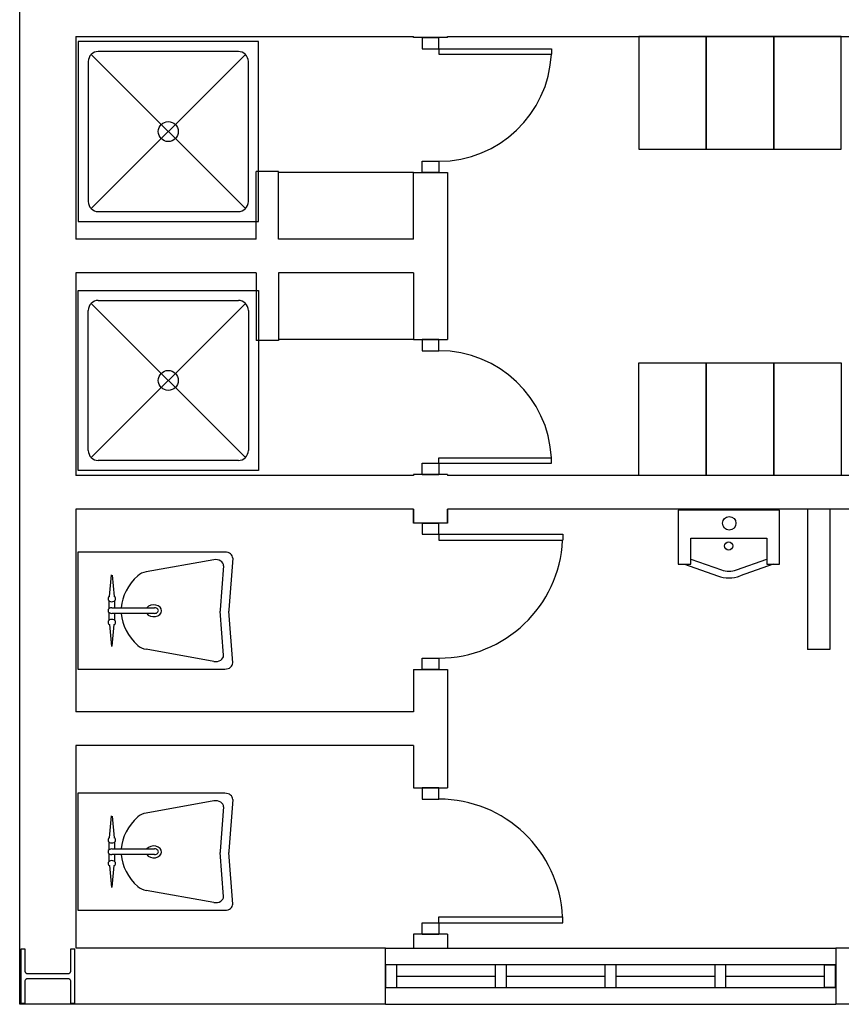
# Model space of a CAD drawing. Header units: millimetres. Extents: x -559 to 10735, y -2326 to 222.
# Tile 490 of 656: x 3798 to 3817, y -1403 to -1380. Entities that reach past the tile are written whole.
import ezdxf

# ---------------------------------------------------------------- set-up
doc = ezdxf.new("R2010")
doc.units = ezdxf.units.MM
doc.header["$LTSCALE"] = 4
doc.layers.add('Planta Baixa', color=251, linetype='Continuous')

# ---------------------------------------------------------------- blocks, each defined once
blk = doc.blocks.new('AUD18D1S-flat-45-flat-1')
at = {"color": 9}
for p, q in [((-0.075, 0), (0.075, 0)), ((0.075, -0.65), (-0.075, -0.65))]:
    blk.add_line(p, q, dxfattribs=at)
blk = doc.blocks.new('AUD19D1S-flat-45-flat-1')
at = {"color": 9}
for p, q in [((0, 0), (0, 0)), ((0, -0.65), (0, -0.65))]:
    blk.add_line(p, q, dxfattribs=at)
blk = doc.blocks.new('AUD37D1S-flat-117-flat-1')
at = {"color": 9}
for p, q in [((0.0375, 0), (-0.0375, 0)), ((-0.0375, 0), (-0.0375, -0.05)), ((0.0375, -0.05), (0.0375, 0)), ((-0.0375, -0.05), (0.0375, -0.05))]:
    blk.add_line(p, q, dxfattribs=at)
at = {"color": 9, "oblique": 22.6199, "width": 1.083333, "flags": 3}
for p in [(-0.0375, -0.05), (0, -0.05), (0.0375, -0.05)]:
    blk.add_attdef('JAMBPT', p, '', height=0.00588, rotation=326.3099, dxfattribs=at)
at = {"color": 9, "width": 0.666667, "flags": 3}
for p in [(0, -0.05), (0.0375, -0.05)]:
    blk.add_attdef('JAMBPT', p, '', height=0.0075, rotation=270, dxfattribs=at)
blk = doc.blocks.new('AUD37D1S-flat-116-flat-1')
at = {"color": 9}
for p, q in [((-0.0375, 0.05), (0.0375, 0.05)), ((-0.0375, 0), (-0.0375, 0.05)), ((0.0375, 0.05), (0.0375, 0)), ((0.0375, 0), (-0.0375, 0))]:
    blk.add_line(p, q, dxfattribs=at)
at = {"color": 9, "text_generation_flag": 4, "flags": 3}
for p, height, rotation, width in [((-0.0375, 0.05), 0.00588, 33.6901, 1.083333), ((0, 0.05), 0.0075, 90, 0.666667), ((0, 0.05), 0.00588, 33.6901, 1.083333), ((0.0375, 0.05), 0.0075, 90, 0.666667), ((0.0375, 0.05), 0.00588, 33.6901, 1.083333)]:
    blk.add_attdef('JAMBPT', p, '', height=height, rotation=rotation, dxfattribs=dict(at, width=width))
blk = doc.blocks.new('AUD41D1S-flat-30-flat-1')
at = {"color": 9}
for p, q in [((0.0375, 0.325), (-0.0375, 0.325)), ((-0.0375, -0.325), (0.0375, -0.325))]:
    blk.add_line(p, q, dxfattribs=at)
blk = doc.blocks.new('AUD30D1S-flat-10-flat-1')
at = {"color": 9}
for p, q in [((0, -0.275), (0, -0.2483)), ((0, -0.2483), (0.5498, -0.2483)), ((0.5498, -0.275), (0.5498, -0.2483)), ((0, -0.275), (0.5498, -0.275))]:
    blk.add_line(p, q, dxfattribs=at)
blk.add_ellipse((0, -0.275), major_axis=(-0.3888, 0.3888), ratio=1, start_param=3.975621, end_param=5.497787, dxfattribs=at)
blk = doc.blocks.new('A1064DA-flat-4-flat-1')
at = {"color": 9}
for p, q in [((0, -0.4), (0, 0.4)), ((0, 0.4), (0.8, 0.4)), ((0.8, 0.4), (0.8, -0.4)), ((0.0889, 0.3556), (0.7111, 0.3556)), ((0.0444, -0.3111), (0.0444, 0.3111)), ((0.7425, 0.3425), (0.0575, -0.3425)), ((0.0575, 0.3425), (0.7425, -0.3425)), ((0.7556, 0.3111), (0.7556, -0.3111)), ((0.7111, -0.3556), (0.0889, -0.3556)), ((0.8, -0.4), (0, -0.4))]:
    blk.add_line(p, q, dxfattribs=at)
for centre, major_axis, start_param, end_param in [((0.0889, 0.3111), (0.0314, -0.0314), 2.356194, 3.926992), ((0.7111, 0.3111), (0.0314, -0.0314), 0.785397, 2.356195), ((0.4, 0), (0.0314, -0.0314), 0.785398, 7.068583), ((0.0889, -0.3111), (-0.0314, -0.0314), -0.785399, 0.785399), ((0.7111, -0.3111), (-0.0314, -0.0314), 0.785397, 2.356195)]:
    blk.add_ellipse(centre, major_axis=major_axis, ratio=1, start_param=start_param, end_param=end_param, dxfattribs=at)
blk = doc.blocks.new('A1138DD-flat-2-flat-1')
at = {"color": 9}
for p, q in [((0, 0.26), (0, -0.26)), ((0.6534, 0.26), (0, 0.26)), ((0.6043, 0.2256), (0.3034, 0.1719)), ((0.6879, 0.2325), (0.6703, 0.003)), ((0.6467, 0.1988), (0.6317, 0.003)), ((0.1398, 0.0618), (0.1492, 0.159)), ((0.1524, 0.1576), (0.1615, 0.0618)), ((0.1389, 0.0091), (0.1389, 0.0429)), ((0.1507, 0.0127), (0.3408, 0.0127)), ((0.1625, 0.0429), (0.1625, 0.0127)), ((0.1389, -0.0429), (0.1389, -0.0091)), ((0.3408, -0.0127), (0.1507, -0.0127)), ((0.1625, -0.0127), (0.1625, -0.0429)), ((0.6467, -0.1988), (0.6317, -0.003)), ((0.6879, -0.2325), (0.6703, -0.003)), ((0.1398, -0.0618), (0.1492, -0.159)), ((0.1524, -0.1576), (0.1615, -0.0618)), ((0.6043, -0.2256), (0.3034, -0.1719)), ((0, -0.26), (0.6534, -0.26))]:
    blk.add_line(p, q, dxfattribs=at)
for centre, major_axis, start_param, end_param in [((0.6123, 0.2003), (0.0345, 0), -0.057781, 1.803372), ((0.6534, 0.234), (0.0345, 0), -0.057781, 1.570796), ((0.5115, 0), (0.3197, 0), 2.444575, 3.088713), ((0.3193, 0.1213), (-0.069, 0), -1.33822, -0.697017), ((0.1507, 0.052), (-0.0169, 0), -0.873805, 4.014592), ((0.1507, 0), (-0.0169, 0), -1.570796, 1.570796), ((0.3369, -0.0007), (-0.035, 0), 0.474851, 5.750777), ((0.3408, 0), (-0.0169, 0), 1.570796, 4.712389), ((0.7006, 0), (-0.069, 0), -0.057781, 0.057781), ((0.7392, 0), (-0.069, 0), -0.057781, 0.057781), ((0.1507, -0.052), (-0.0169, 0), 2.268617, 7.15699), ((0.5115, 0), (-0.3197, 0), 0.05288, 0.697017), ((0.3193, -0.1213), (0.069, 0), -2.444575, -1.803372), ((0.6123, -0.2003), (-0.0345, 0), 1.33822, 3.199374), ((0.6534, -0.234), (-0.0345, 0), 1.570796, 3.199374)]:
    blk.add_ellipse(centre, major_axis=major_axis, ratio=0.753623, start_param=start_param, end_param=end_param, dxfattribs=at)
blk = doc.blocks.new('A1163DA-flat-1-flat-1')
at = {"color": 9}
for p, q in [((-0.1687, -0.2173), (-0.0336, -0.2656)), ((0.0336, -0.2656), (0.1687, -0.2173)), ((-0.1969, -0.24), (-0.0504, -0.2923)), ((0.1969, -0.24), (0.0504, -0.2923))]:
    blk.add_line(p, q, dxfattribs=at)
blk.add_lwpolyline([(-0.225, 0), (-0.225, -0.24), (-0.1687, -0.24), (-0.1687, -0.1244), (0.1687, -0.1244), (0.1687, -0.24), (0.225, -0.24), (0.225, 0)], close=True, dxfattribs=at)
for centre, radius in [((0.0014, -0.0582), 0.03), ((-0.0011, -0.159), 0.018)]:
    blk.add_circle(centre, radius, dxfattribs=at)
for centre, radius in [((0, -0.151), 0.15), ((0, -0.1714), 0.1)]:
    blk.add_arc(centre, radius, 250.355, 289.645, dxfattribs=at)
blk = doc.blocks.new('A1095D1-flat-21-flat-1')
at = {"color": 9}
for p, q in [((-0.3, 0), (-0.3, -0.5)), ((0, 0), (-0.3, 0)), ((0, -0.5), (0, 0)), ((-0.3, -0.5), (0, -0.5))]:
    blk.add_line(p, q, dxfattribs=at)
blk = doc.blocks.new('A1095D1-flat-18-flat-1')
at = {"color": 9}
for p, q in [((-0.3, 0), (-0.3, -0.5)), ((0, 0), (-0.3, 0)), ((0, -0.5), (0, 0)), ((-0.3, -0.5), (0, -0.5))]:
    blk.add_line(p, q, dxfattribs=at)
blk = doc.blocks.new('A1095D1-flat-17-flat-1')
at = {"color": 9}
for p, q in [((-0.3, 0), (-0.3, -0.5)), ((0, 0), (-0.3, 0)), ((0, -0.5), (0, 0)), ((-0.3, -0.5), (0, -0.5))]:
    blk.add_line(p, q, dxfattribs=at)
blk = doc.blocks.new('A1138DD-flat-1-flat-1')
at = {"color": 9}
for p, q in [((0, 0.26), (0, -0.26)), ((0.6534, 0.26), (0, 0.26)), ((0.6043, 0.2256), (0.3034, 0.1719)), ((0.6879, 0.2325), (0.6703, 0.003)), ((0.6467, 0.1988), (0.6317, 0.003)), ((0.1398, 0.0618), (0.1492, 0.159)), ((0.1524, 0.1576), (0.1615, 0.0618)), ((0.1389, 0.0091), (0.1389, 0.0429)), ((0.1507, 0.0127), (0.3408, 0.0127)), ((0.1625, 0.0429), (0.1625, 0.0127)), ((0.1389, -0.0429), (0.1389, -0.0091)), ((0.3408, -0.0127), (0.1507, -0.0127)), ((0.1625, -0.0127), (0.1625, -0.0429)), ((0.6467, -0.1988), (0.6317, -0.003)), ((0.6879, -0.2325), (0.6703, -0.003)), ((0.1398, -0.0618), (0.1492, -0.159)), ((0.1524, -0.1576), (0.1615, -0.0618)), ((0.6043, -0.2256), (0.3034, -0.1719)), ((0, -0.26), (0.6534, -0.26))]:
    blk.add_line(p, q, dxfattribs=at)
for centre, major_axis, start_param, end_param in [((0.6123, 0.2003), (0.0345, 0), -0.057781, 1.803372), ((0.6534, 0.234), (0.0345, 0), -0.057781, 1.570796), ((0.5115, 0), (0.3197, 0), 2.444575, 3.088713), ((0.3193, 0.1213), (-0.069, 0), -1.33822, -0.697017), ((0.1507, 0.052), (-0.0169, 0), -0.873805, 4.014592), ((0.1507, 0), (-0.0169, 0), -1.570796, 1.570796), ((0.3369, -0.0007), (-0.035, 0), 0.474851, 5.750777), ((0.3408, 0), (-0.0169, 0), 1.570796, 4.712389), ((0.7006, 0), (-0.069, 0), -0.057781, 0.057781), ((0.7392, 0), (-0.069, 0), -0.057781, 0.057781), ((0.1507, -0.052), (-0.0169, 0), 2.268617, 7.15699), ((0.5115, 0), (-0.3197, 0), 0.05288, 0.697017), ((0.3193, -0.1213), (-0.069, 0), 0.697017, 1.33822), ((0.6123, -0.2003), (0.0345, 0), -1.803372, 0.057781), ((0.6534, -0.234), (-0.0345, 0), 1.570796, 3.199374)]:
    blk.add_ellipse(centre, major_axis=major_axis, ratio=0.753623, start_param=start_param, end_param=end_param, dxfattribs=at)
blk = doc.blocks.new('AUD18D1S-flat-40-flat-1')
at = {"color": 9}
for p, q in [((-0.075, 0), (0.075, 0)), ((0.075, -0.6), (-0.075, -0.6))]:
    blk.add_line(p, q, dxfattribs=at)
blk = doc.blocks.new('AUD19D1S-flat-40-flat-1')
at = {"color": 9}
for p, q in [((0, 0), (0, 0)), ((0, -0.6), (0, -0.6))]:
    blk.add_line(p, q, dxfattribs=at)
blk = doc.blocks.new('AUD37D1S-flat-104-flat-1')
at = {"color": 9}
for p, q in [((0.0375, 0), (-0.0375, 0)), ((-0.0375, 0), (-0.0375, -0.05)), ((0.0375, -0.05), (0.0375, 0)), ((-0.0375, -0.05), (0.0375, -0.05))]:
    blk.add_line(p, q, dxfattribs=at)
at = {"color": 9, "oblique": 22.6199, "width": 1.083333, "flags": 3}
for p in [(-0.0375, -0.05), (0, -0.05), (0.0375, -0.05)]:
    blk.add_attdef('JAMBPT', p, '', height=0.00588, rotation=326.3099, dxfattribs=at)
at = {"color": 9, "width": 0.666667, "flags": 3}
for p in [(0, -0.05), (0.0375, -0.05)]:
    blk.add_attdef('JAMBPT', p, '', height=0.0075, rotation=270, dxfattribs=at)
blk = doc.blocks.new('AUD37D1S-flat-103-flat-1')
at = {"color": 9}
for p, q in [((-0.0375, 0.05), (0.0375, 0.05)), ((-0.0375, 0), (-0.0375, 0.05)), ((0.0375, 0.05), (0.0375, 0)), ((0.0375, 0), (-0.0375, 0))]:
    blk.add_line(p, q, dxfattribs=at)
at = {"color": 9, "text_generation_flag": 4, "flags": 3}
for p, height, rotation, width in [((-0.0375, 0.05), 0.00588, 33.6901, 1.083333), ((0, 0.05), 0.0075, 90, 0.666667), ((0, 0.05), 0.00588, 33.6901, 1.083333), ((0.0375, 0.05), 0.0075, 90, 0.666667), ((0.0375, 0.05), 0.00588, 33.6901, 1.083333)]:
    blk.add_attdef('JAMBPT', p, '', height=height, rotation=rotation, dxfattribs=dict(at, width=width))
blk = doc.blocks.new('AUD41D1S-flat-26-flat-1')
at = {"color": 9}
for p, q in [((0.0375, 0.3), (-0.0375, 0.3)), ((-0.0375, -0.3), (0.0375, -0.3))]:
    blk.add_line(p, q, dxfattribs=at)
blk = doc.blocks.new('AUD30D1S-flat-9-flat-1')
at = {"color": 9}
for p, q in [((0, -0.25), (0, -0.2257)), ((0, -0.2257), (0.4999, -0.2257)), ((0, -0.25), (0.4999, -0.25)), ((0.4999, -0.25), (0.4999, -0.2257))]:
    blk.add_line(p, q, dxfattribs=at)
blk.add_ellipse((0, -0.25), major_axis=(-0.3535, 0.3535), ratio=1, start_param=3.975621, end_param=5.497787, dxfattribs=at)
blk = doc.blocks.new('AUD41D1S-flat-25-flat-1')
at = {"color": 9}
for p, q in [((-0.0375, 0.3), (0.0375, 0.3)), ((0.0375, -0.3), (-0.0375, -0.3))]:
    blk.add_line(p, q, dxfattribs=at)
blk = doc.blocks.new('AUD37D1S-flat-102-flat-1')
at = {"color": 9}
for p, q in [((0.0375, 0), (-0.0375, 0)), ((-0.0375, 0), (-0.0375, -0.05)), ((0.0375, -0.05), (0.0375, 0)), ((-0.0375, -0.05), (0.0375, -0.05))]:
    blk.add_line(p, q, dxfattribs=at)
at = {"color": 9, "oblique": 22.6199, "width": 1.083333, "flags": 3}
for p in [(-0.0375, -0.05), (0, -0.05), (0.0375, -0.05)]:
    blk.add_attdef('JAMBPT', p, '', height=0.00588, rotation=326.3099, dxfattribs=at)
at = {"color": 9, "width": 0.666667, "flags": 3}
for p in [(0, -0.05), (0.0375, -0.05)]:
    blk.add_attdef('JAMBPT', p, '', height=0.0075, rotation=270, dxfattribs=at)
blk = doc.blocks.new('AUD37D1S-flat-101-flat-1')
at = {"color": 9}
for p, q in [((-0.0375, 0.05), (0.0375, 0.05)), ((-0.0375, 0), (-0.0375, 0.05)), ((0.0375, 0.05), (0.0375, 0)), ((0.0375, 0), (-0.0375, 0))]:
    blk.add_line(p, q, dxfattribs=at)
at = {"color": 9, "text_generation_flag": 4, "flags": 3}
for p, height, rotation, width in [((-0.0375, 0.05), 0.00588, 33.6901, 1.083333), ((0, 0.05), 0.0075, 90, 0.666667), ((0, 0.05), 0.00588, 33.6901, 1.083333), ((0.0375, 0.05), 0.0075, 90, 0.666667), ((0.0375, 0.05), 0.00588, 33.6901, 1.083333)]:
    blk.add_attdef('JAMBPT', p, '', height=height, rotation=rotation, dxfattribs=dict(at, width=width))
blk = doc.blocks.new('AUD19D1S-flat-39-flat-1')
at = {"color": 9}
for p, q in [((0, 0.6), (0, 0.6)), ((0, 0), (0, 0))]:
    blk.add_line(p, q, dxfattribs=at)
blk = doc.blocks.new('AUD18D1S-flat-39-flat-1')
at = {"color": 9}
for p, q in [((0.075, 0.6), (-0.075, 0.6)), ((-0.075, 0), (0.075, 0))]:
    blk.add_line(p, q, dxfattribs=at)
blk = doc.blocks.new('A1064DA-flat-3-flat-1')
at = {"color": 9}
for p, q in [((0.8, 0.4), (0, 0.4)), ((0, 0.4), (0, -0.4)), ((0.8, -0.4), (0.8, 0.4)), ((0.7111, 0.3556), (0.0889, 0.3556)), ((0.0444, 0.3111), (0.0444, -0.3111)), ((0.7425, -0.3425), (0.0575, 0.3425)), ((0.0575, -0.3425), (0.7425, 0.3425)), ((0.7556, -0.3111), (0.7556, 0.3111)), ((0.0889, -0.3556), (0.7111, -0.3556)), ((0, -0.4), (0.8, -0.4))]:
    blk.add_line(p, q, dxfattribs=at)
for centre, major_axis, start_param, end_param in [((0.0889, 0.3111), (-0.0314, 0.0314), -0.785399, 0.785399), ((0.7111, 0.3111), (-0.0314, 0.0314), 3.92699, 5.497788), ((0.4, 0), (-0.0314, 0.0314), 3.926991, 10.210176), ((0.0889, -0.3111), (0.0314, 0.0314), 2.356194, 3.926992), ((0.7111, -0.3111), (0.0314, 0.0314), 3.92699, 5.497788)]:
    blk.add_ellipse(centre, major_axis=major_axis, ratio=1, start_param=start_param, end_param=end_param, dxfattribs=at)
blk = doc.blocks.new('AUD30D1S-flat-8-flat-1')
at = {"color": 9}
for p, q in [((0, 0.25), (0, 0.2257)), ((0, 0.25), (0.4999, 0.25)), ((0, 0.2257), (0.4999, 0.2257)), ((0.4999, 0.25), (0.4999, 0.2257))]:
    blk.add_line(p, q, dxfattribs=at)
blk.add_ellipse((0, 0.25), major_axis=(-0.3535, -0.3535), ratio=1, start_param=0.785398, end_param=2.307564, dxfattribs=at)
blk = doc.blocks.new('A1095D1-flat-16-flat-1')
at = {"color": 9}
for p, q in [((-0.3, 0), (-0.3, 0.5)), ((-0.3, 0.5), (0, 0.5)), ((0, 0.5), (0, 0)), ((0, 0), (-0.3, 0))]:
    blk.add_line(p, q, dxfattribs=at)
blk = doc.blocks.new('A1095D1-flat-15-flat-1')
at = {"color": 9}
for p, q in [((-0.3, 0), (-0.3, 0.5)), ((-0.3, 0.5), (0, 0.5)), ((0, 0.5), (0, 0)), ((0, 0), (-0.3, 0))]:
    blk.add_line(p, q, dxfattribs=at)
blk = doc.blocks.new('A1095D1-flat-14-flat-1')
at = {"color": 9}
for p, q in [((-0.3, 0), (-0.3, 0.5)), ((-0.3, 0.5), (0, 0.5)), ((0, 0.5), (0, 0)), ((0, 0), (-0.3, 0))]:
    blk.add_line(p, q, dxfattribs=at)
blk = doc.blocks.new('AUW01D3S-flat-10-flat-1')
at = {"color": 9}
for p, q in [((0, 0.125), (2, 0.125)), ((0, -0.125), (2, -0.125))]:
    blk.add_line(p, q, dxfattribs=at)
blk = doc.blocks.new('AUD18D1S-flat-20-flat-1')
at = {"color": 9}
for p, q in [((0, -0.125), (0, 0.125)), ((2, 0.125), (2, -0.125))]:
    blk.add_line(p, q, dxfattribs=at)
blk = doc.blocks.new('AUD19D1S-flat-20-flat-1')
at = {"color": 9}
for p, q in [((0, 0), (0, 0)), ((2, 0), (2, 0))]:
    blk.add_line(p, q, dxfattribs=at)
blk = doc.blocks.new('AUD37D1S-flat-58-flat-1')
at = {"color": 9}
for p, q in [((0, 0.05), (0, -0.05)), ((0.05, 0.05), (0, 0.05)), ((0.05, -0.05), (0.05, 0.05)), ((0, -0.05), (0.05, -0.05))]:
    blk.add_line(p, q, dxfattribs=at)
at = {"color": 9, "oblique": 36.8699, "width": 1.25, "flags": 3}
for p in [(0.05, 0.05), (0.05, 0), (0.05, -0.05)]:
    blk.add_attdef('JAMBPT', p, '', height=0.00632, rotation=63.4349, dxfattribs=at)
at = {"color": 9, "width": 0.5, "flags": 3}
for p in [(0.05, 0.05), (0.05, 0)]:
    blk.add_attdef('JAMBPT', p, '', height=0.01, dxfattribs=at)
blk = doc.blocks.new('AUD37D1S-flat-57-flat-1')
at = {"color": 9}
for p, q in [((-0.05, 0.05), (0, 0.05)), ((-0.05, -0.05), (-0.05, 0.05)), ((0, 0.05), (0, -0.05)), ((0, -0.05), (-0.05, -0.05))]:
    blk.add_line(p, q, dxfattribs=at)
at = {"color": 9, "text_generation_flag": 4, "flags": 3}
for p, height, rotation, width in [((-0.05, 0.05), 0.00632, 116.5651, 1.25), ((-0.05, 0.05), 0.01, 180, 0.5), ((-0.05, 0), 0.01, 180, 0.5), ((-0.05, 0), 0.00632, 116.5651, 1.25), ((-0.05, -0.05), 0.00632, 116.5651, 1.25)]:
    blk.add_attdef('JAMBPT', p, '', height=height, rotation=rotation, dxfattribs=dict(at, width=width))
blk = doc.blocks.new('AUD40D1S-flat-20-flat-1')
at = {"color": 9}
for p, q in [((-1, 0.05), (-1, -0.05)), ((1, 0.05), (-1, 0.05)), ((1, -0.05), (1, 0.05)), ((-1, -0.05), (1, -0.05))]:
    blk.add_line(p, q, dxfattribs=at)
blk = doc.blocks.new('AUD40D1S-flat-19-flat-1')
at = {"color": 9}
for p, q in [((-1, 0.05), (-1, -0.05)), ((1, 0.05), (-1, 0.05)), ((1, -0.05), (1, 0.05)), ((-1, -0.05), (1, -0.05))]:
    blk.add_line(p, q, dxfattribs=at)
blk = doc.blocks.new('AUD37D1S-flat-56-flat-1')
at = {"color": 9}
for p, q in [((0, 0.05), (0, -0.05)), ((0.05, 0.05), (0, 0.05)), ((0.05, -0.05), (0.05, 0.05)), ((0, -0.05), (0.05, -0.05))]:
    blk.add_line(p, q, dxfattribs=at)
at = {"color": 9, "oblique": 36.8699, "width": 1.25, "flags": 3}
for p in [(0.05, 0.05), (0.05, 0), (0.05, -0.05)]:
    blk.add_attdef('JAMBPT', p, '', height=0.00632, rotation=63.4349, dxfattribs=at)
at = {"color": 9, "width": 0.5, "flags": 3}
for p in [(0.05, 0.05), (0.05, 0)]:
    blk.add_attdef('JAMBPT', p, '', height=0.01, dxfattribs=at)
blk = doc.blocks.new('AUD37D1S-flat-55-flat-1')
at = {"color": 9}
for p, q in [((0, 0.05), (0, -0.05)), ((0.05, 0.05), (0, 0.05)), ((0.05, -0.05), (0.05, 0.05)), ((0, -0.05), (0.05, -0.05))]:
    blk.add_line(p, q, dxfattribs=at)
at = {"color": 9, "oblique": 36.8699, "width": 1.25, "flags": 3}
for p in [(0.05, 0.05), (0.05, 0), (0.05, -0.05)]:
    blk.add_attdef('JAMBPT', p, '', height=0.00632, rotation=63.4349, dxfattribs=at)
at = {"color": 9, "width": 0.5, "flags": 3}
for p in [(0.05, 0.05), (0.05, 0)]:
    blk.add_attdef('JAMBPT', p, '', height=0.01, dxfattribs=at)
blk = doc.blocks.new('AUD37D1S-flat-54-flat-1')
at = {"color": 9}
for p, q in [((0, 0.05), (0, -0.05)), ((0.05, 0.05), (0, 0.05)), ((0.05, -0.05), (0.05, 0.05)), ((0, -0.05), (0.05, -0.05))]:
    blk.add_line(p, q, dxfattribs=at)
at = {"color": 9, "oblique": 36.8699, "width": 1.25, "flags": 3}
for p in [(0.05, 0.05), (0.05, 0), (0.05, -0.05)]:
    blk.add_attdef('JAMBPT', p, '', height=0.00632, rotation=63.4349, dxfattribs=at)
at = {"color": 9, "width": 0.5, "flags": 3}
for p in [(0.05, 0.05), (0.05, 0)]:
    blk.add_attdef('JAMBPT', p, '', height=0.01, dxfattribs=at)
blk = doc.blocks.new('AUW01D1S-flat-26-flat-1')
at = {"color": 9}
blk.add_line((-0.21875, 0), (0.21875, 0), dxfattribs=at)
blk = doc.blocks.new('AUW01D1S-flat-25-flat-1')
at = {"color": 9}
blk.add_line((-0.21875, 0), (0.21875, 0), dxfattribs=at)
blk = doc.blocks.new('AUW01D1S-flat-24-flat-1')
at = {"color": 9}
blk.add_line((-0.21875, 0), (0.21875, 0), dxfattribs=at)
blk = doc.blocks.new('AUW01D1S-flat-23-flat-1')
at = {"color": 9}
blk.add_line((-0.21875, 0), (0.21875, 0), dxfattribs=at)
blk = doc.blocks.new('AUD18D1S-flat-1-flat-1')
at = {"color": 9}
for p, q in [((0.075, 0.65), (-0.075, 0.65)), ((-0.075, 0), (0.075, 0))]:
    blk.add_line(p, q, dxfattribs=at)
blk = doc.blocks.new('AUD19D1S-flat-1-flat-1')
at = {"color": 9}
for p, q in [((0, 0.65), (0, 0.65)), ((0, 0), (0, 0))]:
    blk.add_line(p, q, dxfattribs=at)
blk = doc.blocks.new('AUD37D1S-flat-2-flat-1')
at = {"color": 9}
for p, q in [((-0.0375, 0.05), (0.0375, 0.05)), ((-0.0375, 0), (-0.0375, 0.05)), ((0.0375, 0.05), (0.0375, 0)), ((0.0375, 0), (-0.0375, 0))]:
    blk.add_line(p, q, dxfattribs=at)
at = {"color": 9, "text_generation_flag": 4, "flags": 3}
for p, height, rotation, width in [((-0.0375, 0.05), 0.00588, 33.6901, 1.083333), ((0, 0.05), 0.0075, 90, 0.666667), ((0, 0.05), 0.00588, 33.6901, 1.083333), ((0.0375, 0.05), 0.0075, 90, 0.666667), ((0.0375, 0.05), 0.00588, 33.6901, 1.083333)]:
    blk.add_attdef('JAMBPT', p, '', height=height, rotation=rotation, dxfattribs=dict(at, width=width))
blk = doc.blocks.new('AUD37D1S-flat-1-flat-1')
at = {"color": 9}
for p, q in [((0.0375, 0), (-0.0375, 0)), ((-0.0375, 0), (-0.0375, -0.05)), ((0.0375, -0.05), (0.0375, 0)), ((-0.0375, -0.05), (0.0375, -0.05))]:
    blk.add_line(p, q, dxfattribs=at)
at = {"color": 9, "oblique": 22.6199, "width": 1.083333, "flags": 3}
for p in [(-0.0375, -0.05), (0, -0.05), (0.0375, -0.05)]:
    blk.add_attdef('JAMBPT', p, '', height=0.00588, rotation=326.3099, dxfattribs=at)
at = {"color": 9, "width": 0.666667, "flags": 3}
for p in [(0, -0.05), (0.0375, -0.05)]:
    blk.add_attdef('JAMBPT', p, '', height=0.0075, rotation=270, dxfattribs=at)
blk = doc.blocks.new('AUD41D1S-flat-1-flat-1')
at = {"color": 9}
for p, q in [((-0.0375, 0.325), (0.0375, 0.325)), ((0.0375, -0.325), (-0.0375, -0.325))]:
    blk.add_line(p, q, dxfattribs=at)
blk = doc.blocks.new('AUD30D1S-flat-1-flat-1')
at = {"color": 9}
for p, q in [((0, 0.275), (0, 0.2483)), ((0, 0.275), (0.5498, 0.275)), ((0.5498, 0.275), (0.5498, 0.2483)), ((0, 0.2483), (0.5498, 0.2483))]:
    blk.add_line(p, q, dxfattribs=at)
blk.add_ellipse((0, 0.275), major_axis=(-0.3888, -0.3888), ratio=1, start_param=0.785398, end_param=2.307564, dxfattribs=at)

msp = doc.modelspace()

# ---------------------------------------------------------------- linework, layer by layer
at = {"layer": 'Planta Baixa'}
for p, q in [((3797.694, -1403.324), (3797.694, -1375.099)), ((3799.038, -1380.206), (3799.038, -1385.045)), ((3799.038, -1380.206), (3807.102, -1380.206)), ((3807.102, -1380.228), (3807.102, -1380.206)), ((3807.909, -1380.206), (3828.607, -1380.206)), ((3807.909, -1380.228), (3807.909, -1380.206)), ((3803.877, -1383.432), (3803.339, -1383.432)), ((3803.339, -1385.045), (3803.339, -1383.432)), ((3803.877, -1385.045), (3803.877, -1383.432)), ((3807.102, -1383.453), (3803.877, -1383.453)), ((3807.102, -1385.045), (3807.102, -1383.453)), ((3807.909, -1383.453), (3807.909, -1387.443)), ((3803.339, -1385.045), (3799.038, -1385.045)), ((3807.102, -1385.045), (3803.877, -1385.045)), ((3803.339, -1385.851), (3799.038, -1385.851)), ((3799.038, -1385.851), (3799.038, -1390.69)), ((3803.339, -1385.851), (3803.339, -1387.464)), ((3807.102, -1385.851), (3803.877, -1385.851)), ((3803.877, -1385.851), (3803.877, -1387.464)), ((3807.102, -1385.851), (3807.102, -1387.443)), ((3803.877, -1387.464), (3803.339, -1387.464)), ((3807.102, -1387.443), (3803.877, -1387.443)), ((3807.102, -1390.69), (3799.038, -1390.69)), ((3807.102, -1390.668), (3807.102, -1390.69)), ((3807.909, -1390.668), (3807.909, -1390.69)), ((3824.173, -1390.69), (3807.909, -1390.69)), ((3807.102, -1391.496), (3799.038, -1391.496)), ((3799.038, -1391.496), (3799.038, -1396.335)), ((3807.102, -1391.496), (3807.102, -1391.828)), ((3807.102, -1391.828), (3807.102, -1391.496)), ((3807.909, -1391.496), (3807.909, -1391.828)), ((3822.559, -1391.496), (3807.909, -1391.496)), ((3807.909, -1391.828), (3807.909, -1391.496)), ((3816.509, -1391.496), (3816.509, -1394.847)), ((3817.047, -1391.496), (3817.047, -1394.847)), ((3817.047, -1394.847), (3816.509, -1394.847)), ((3807.102, -1395.322), (3807.102, -1396.335)), ((3807.909, -1395.322), (3807.909, -1398.154)), ((3807.102, -1396.335), (3799.038, -1396.335)), ((3807.102, -1397.141), (3799.038, -1397.141)), ((3799.038, -1397.141), (3799.038, -1401.98)), ((3807.102, -1397.141), (3807.102, -1398.154)), ((3807.102, -1401.648), (3807.102, -1401.98)), ((3807.909, -1401.648), (3807.909, -1401.98)), ((3806.43, -1401.98), (3799.038, -1401.98)), ((3822.559, -1401.98), (3817.183, -1401.98)), ((3806.43, -1403.324), (3797.694, -1403.324)), ((3829.414, -1403.324), (3817.183, -1403.324))]:
    msp.add_line(p, q, dxfattribs=at)
msp.add_lwpolyline([(3799.011, -1402.007), (3798.904, -1402.007), (3798.904, -1402.544, -0.414214), (3798.85, -1402.598), (3797.882, -1402.598, -0.414214), (3797.828, -1402.544), (3797.828, -1402.007), (3797.721, -1402.007), (3797.721, -1403.297), (3797.828, -1403.297), (3797.828, -1402.759, -0.414214), (3797.882, -1402.706), (3798.85, -1402.706, -0.414214), (3798.904, -1402.759), (3798.904, -1403.297), (3799.011, -1403.297)], format="xyb", close=True, dxfattribs=at)

# ---------------------------------------------------------------- block references
at = {"layer": 'Planta Baixa', "xscale": 5.376215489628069, "yscale": 5.376215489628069, "zscale": 5.376215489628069}
for name, p in [('A1095D1-flat-17-flat-1', (3814.091, -1380.206)), ('A1095D1-flat-18-flat-1', (3815.704, -1380.206)), ('A1095D1-flat-21-flat-1', (3817.317, -1380.206)), ('A1064DA-flat-3-flat-1', (3799.093, -1382.475)), ('AUD18D1S-flat-39-flat-1', (3807.505, -1383.453)), ('AUD41D1S-flat-25-flat-1', (3807.505, -1381.841)), ('AUD37D1S-flat-102-flat-1', (3807.505, -1380.228)), ('AUD19D1S-flat-39-flat-1', (3807.505, -1383.453)), ('AUD30D1S-flat-8-flat-1', (3807.707, -1381.841)), ('AUD37D1S-flat-101-flat-1', (3807.505, -1383.453)), ('A1064DA-flat-4-flat-1', (3799.093, -1388.421)), ('AUD18D1S-flat-40-flat-1', (3807.505, -1387.443)), ('AUD37D1S-flat-104-flat-1', (3807.505, -1387.443)), ('AUD41D1S-flat-26-flat-1', (3807.505, -1389.055)), ('AUD19D1S-flat-40-flat-1', (3807.505, -1387.443)), ('AUD30D1S-flat-9-flat-1', (3807.707, -1389.055)), ('A1095D1-flat-16-flat-1', (3814.091, -1390.69)), ('A1095D1-flat-15-flat-1', (3815.704, -1390.69)), ('A1095D1-flat-14-flat-1', (3817.317, -1390.69)), ('AUD37D1S-flat-103-flat-1', (3807.505, -1390.668)), ('A1163DA-flat-1-flat-1', (3814.633, -1391.52)), ('AUD18D1S-flat-1-flat-1', (3807.505, -1395.322)), ('AUD37D1S-flat-1-flat-1', (3807.505, -1391.828)), ('AUD41D1S-flat-1-flat-1', (3807.505, -1393.575)), ('AUD19D1S-flat-1-flat-1', (3807.505, -1395.322)), ('AUD30D1S-flat-1-flat-1', (3807.707, -1393.575)), ('A1138DD-flat-2-flat-1', (3799.084, -1393.918)), ('AUD37D1S-flat-2-flat-1', (3807.505, -1395.322)), ('A1138DD-flat-1-flat-1', (3799.084, -1399.679)), ('AUD18D1S-flat-45-flat-1', (3807.505, -1398.154)), ('AUD37D1S-flat-117-flat-1', (3807.505, -1398.154)), ('AUD41D1S-flat-30-flat-1', (3807.505, -1399.901)), ('AUD19D1S-flat-45-flat-1', (3807.505, -1398.154)), ('AUD30D1S-flat-10-flat-1', (3807.707, -1399.901)), ('AUD37D1S-flat-116-flat-1', (3807.505, -1401.648)), ('AUW01D3S-flat-10-flat-1', (3806.43, -1402.652)), ('AUD18D1S-flat-20-flat-1', (3806.43, -1402.652)), ('AUD37D1S-flat-58-flat-1', (3806.43, -1402.652)), ('AUD40D1S-flat-20-flat-1', (3811.806, -1402.652)), ('AUD40D1S-flat-19-flat-1', (3811.806, -1402.652)), ('AUD37D1S-flat-56-flat-1', (3809.051, -1402.652)), ('AUD37D1S-flat-55-flat-1', (3811.672, -1402.652)), ('AUD37D1S-flat-54-flat-1', (3814.293, -1402.652)), ('AUD37D1S-flat-57-flat-1', (3817.183, -1402.652)), ('AUD19D1S-flat-20-flat-1', (3806.43, -1402.652)), ('AUW01D1S-flat-26-flat-1', (3807.875, -1402.652)), ('AUW01D1S-flat-25-flat-1', (3810.496, -1402.652)), ('AUW01D1S-flat-24-flat-1', (3813.117, -1402.652)), ('AUW01D1S-flat-23-flat-1', (3815.738, -1402.652))]:
    msp.add_blockref(name, p, dxfattribs=at)

doc.saveas('drawing.dxf')
